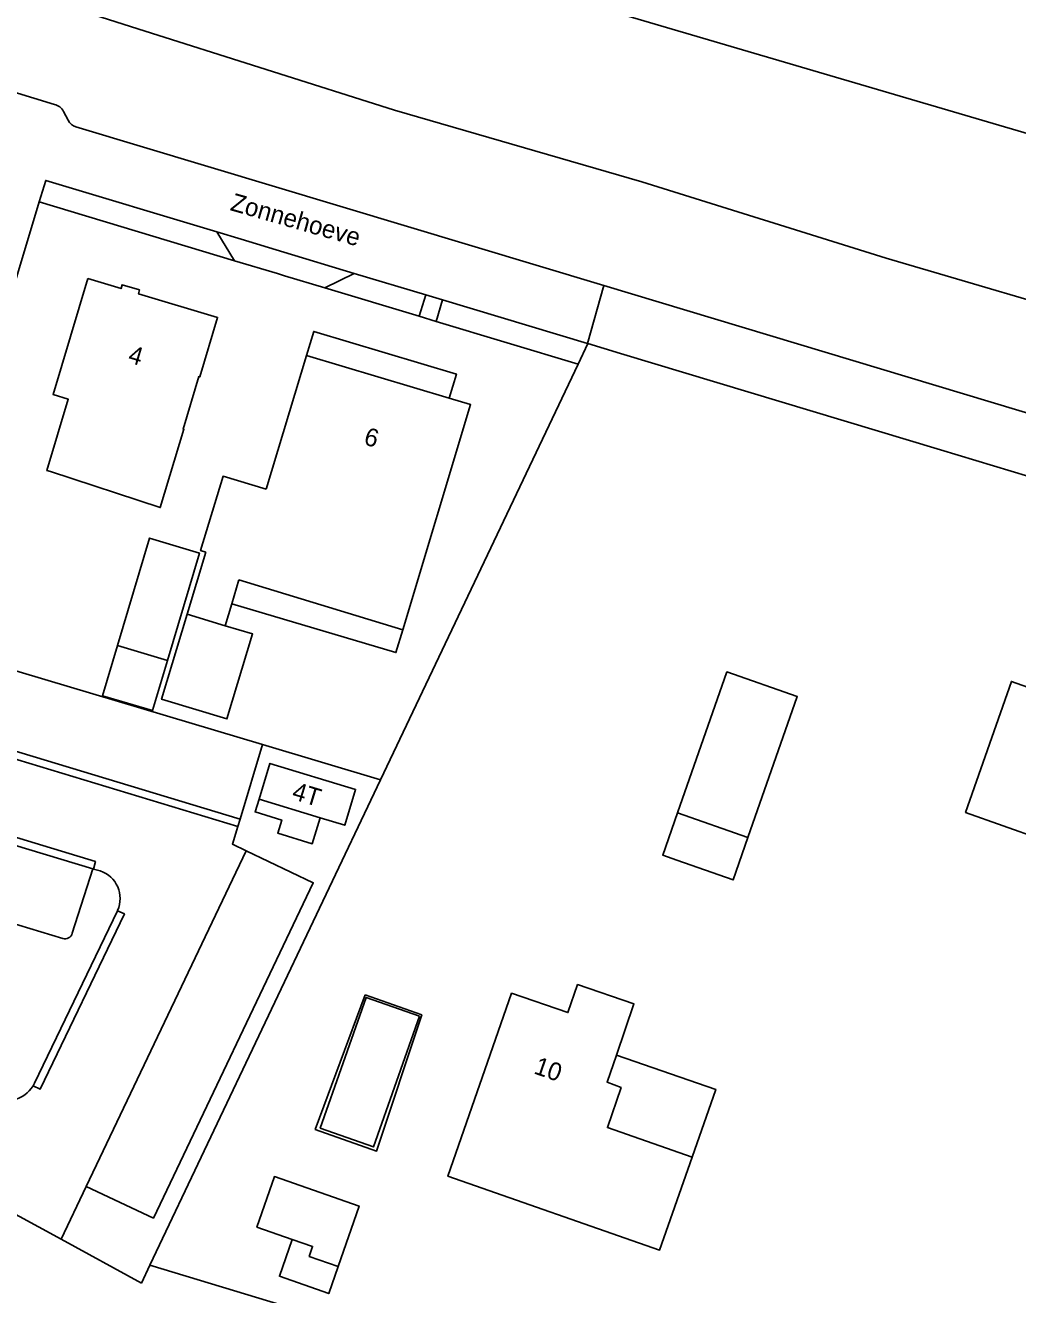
# Model space of a CAD drawing. Extents: x 194485 to 197793, y 468269 to 470822.
# Drawn here: x 197021.3 to 197087.8, y 468766.7 to 468851.6 of the extents above; entities that cross this region are included whole.
import ezdxf

# ---------------------------------------------------------------- set-up
doc = ezdxf.new("R2010")
doc.units = 0
for name, color, linetype in [('BGT grensvlak begroeid terreindeel', 7, 'Continuous'), ('BGT grensvlak gebouwinstallatie plus 1', 7, 'Continuous'), ('BGT grensvlak onbegroeid terreindeel', 7, 'Continuous'), ('BGT grensvlak onbegroeid terreindeel LR', 7, 'Continuous'), ('BGT grensvlak overig bouwwerk', 7, 'Continuous'), ('BGT grensvlak pand op maaiveld', 7, 'Continuous'), ('BGT grensvlak wegdeel', 7, 'Continuous'), ('BGT tekst huisnummerreeks', 7, 'Continuous'), ('BGT tekst openbare ruimte label weg', 7, 'Continuous')]:
    doc.layers.add(name, color=color, linetype=linetype)

msp = doc.modelspace()

# ---------------------------------------------------------------- linework, layer by layer
at = {"layer": 'BGT grensvlak begroeid terreindeel'}
msp.add_line((197101.648, 468840.52), (197000.699, 468870.202), dxfattribs=at)
msp.add_lwpolyline([(197101.648, 468840.52), (197100.673, 468836.305), (197099.021, 468831.834), (197096.569, 468830.815), (197094.666, 468831.448), (197079.006, 468836.044), (197062.639, 468841.166), (197046.068, 468845.957), (197028.877, 468851.394), (197014.756, 468855.918), (196999.005, 468860.733), (196997.85, 468864.271), (196998.348, 468865.682)], dxfattribs=at)
at = {"layer": 'BGT grensvlak gebouwinstallatie plus 1'}
for points in [[(197040.188, 468829.533), (197040.674, 468831.143), (197050.227, 468828.292), (197049.74, 468826.679)], [(197035.17, 468812.906), (197046.171, 468809.644), (197046.632, 468811.175)], [(197034.73, 468811.447), (197036.566, 468810.893), (197034.848, 468805.201), (197030.471, 468806.522), (197032.188, 468812.214)], [(197030.864, 468809.122), (197029.862, 468805.76), (197026.527, 468806.754), (197027.528, 468810.116)], [(197065.038, 468798.915), (197064.046, 468796.083), (197064.989, 468795.753)], [(197069.756, 468797.262), (197068.764, 468794.43), (197064.989, 468795.753)], [(197044.104, 468786.731), (197047.905, 468785.389), (197044.883, 468776.273), (197040.773, 468777.72), (197044.104, 468786.731)], [(197060.945, 468782.704), (197067.604, 468780.399), (197066.03, 468775.861), (197066.011, 468775.867)], [(197042.299, 468768.551), (197043.703, 468772.594), (197038.038, 468774.57), (197036.863, 468771.188), (197039.224, 468770.365)]]:
    msp.add_lwpolyline(points, dxfattribs=at)
at = {"layer": 'BGT grensvlak onbegroeid terreindeel'}
for p, q in [((197022.282, 468839.812), (197035.364, 468835.879)), ((197041.418, 468834.059), (197047.735, 468832.16)), ((197048.871, 468831.818), (197058.384, 468828.958)), ((197059.037, 468830.331), (197058.384, 468828.958)), ((197037.244, 468803.493), (197045.151, 468801.135)), ((197045.151, 468801.135), (197029.693, 468768.633)), ((197023.744, 468770.377), (197029.123, 468767.434)), ((197029.693, 468768.633), (197029.123, 468767.434))]:
    msp.add_line(p, q, dxfattribs=at)
at = {"layer": 'BGT grensvlak onbegroeid terreindeel LR'}
for p, q in [((197058.384, 468828.958), (197045.151, 468801.135)), ((197029.693, 468768.633), (197068.407, 468756.962))]:
    msp.add_line(p, q, dxfattribs=at)
at = {"layer": 'BGT grensvlak overig bouwwerk'}
msp.add_lwpolyline([(197047.759, 468785.309), (197044.679, 468776.556), (197041.108, 468777.813), (197044.188, 468786.566), (197047.759, 468785.309)], dxfattribs=at)
at = {"layer": 'BGT grensvlak pand op maaiveld'}
for p, q in [((197037.486, 468820.579), (197040.188, 468829.533)), ((197040.188, 468829.533), (197049.74, 468826.679)), ((197033.441, 468816.364), (197032.188, 468812.214)), ((197035.17, 468812.906), (197035.659, 468814.526)), ((197046.632, 468811.175), (197035.659, 468814.526)), ((197034.73, 468811.447), (197035.17, 468812.906)), ((197032.188, 468812.214), (197034.73, 468811.447)), ((197030.864, 468809.122), (197027.528, 468810.116)), ((197037.001, 468799.827), (197041.094, 468798.583)), ((197065.038, 468798.915), (197069.756, 468797.262))]:
    msp.add_line(p, q, dxfattribs=at)
for points in [[(197025.534, 468834.685), (197027.757, 468834.02), (197027.829, 468834.272), (197028.989, 468833.924), (197028.918, 468833.674), (197034.224, 468832.088), (197033.027, 468828.106), (197032.962, 468828.12), (197031.915, 468824.613), (197031.971, 468824.596), (197030.388, 468819.353), (197023.034, 468821.76), (197022.792, 468821.827), (197024.219, 468826.602), (197023.21, 468826.92), (197025.534, 468834.685)], [(197049.74, 468826.679), (197051.174, 468826.251), (197046.632, 468811.175)], [(197037.486, 468820.579), (197034.593, 468821.452), (197033.089, 468816.47), (197033.441, 468816.364)], [(197027.528, 468810.116), (197029.671, 468817.307), (197033.007, 468816.313), (197030.864, 468809.122)], [(197069.756, 468797.262), (197073.063, 468806.699), (197068.344, 468808.352), (197065.038, 468798.915)], [(197091.903, 468796.268), (197084.333, 468798.945), (197087.405, 468807.712), (197091.392, 468806.301), (197091.541, 468806.722), (197095.116, 468805.455), (197094.968, 468805.036)], [(197041.094, 468798.583), (197042.741, 468798.083), (197043.47, 468800.484), (197037.731, 468802.228), (197037.001, 468799.827)], [(197066.011, 468775.867), (197063.838, 468769.644), (197049.662, 468774.588), (197053.919, 468786.846), (197057.692, 468785.542), (197058.348, 468787.419), (197062.116, 468786.133), (197060.945, 468782.704)], [(197060.945, 468782.704), (197060.323, 468780.882), (197061.259, 468780.53), (197060.342, 468777.844), (197066.011, 468775.867)], [(197042.299, 468768.551), (197041.669, 468766.737), (197038.364, 468767.89), (197039.224, 468770.365)], [(197039.224, 468770.365), (197040.593, 468769.887), (197040.363, 468769.226), (197042.299, 468768.551)]]:
    msp.add_lwpolyline(points, dxfattribs=at)
at = {"layer": 'BGT grensvlak wegdeel'}
for p, q in [((197019.177, 468847.602), (197023.303, 468846.348)), ((197023.911, 468845.876), (197024.219, 468845.286)), ((197024.731, 468844.842), (197060.11, 468834.226)), ((197022.282, 468839.812), (197013.46, 468810.586)), ((197035.796, 468837.318), (197034.166, 468837.808)), ((197034.166, 468837.808), (197035.364, 468835.879)), ((197038.669, 468836.454), (197035.796, 468837.318)), ((197043.386, 468835.036), (197038.669, 468836.454)), ((197035.364, 468835.879), (197038.237, 468835.016)), ((197041.418, 468834.059), (197043.386, 468835.036)), ((197048.168, 468833.598), (197043.386, 468835.036)), ((197060.11, 468834.226), (197059.009, 468830.339)), ((197060.11, 468834.226), (197108.308, 468819.706)), ((197047.735, 468832.16), (197048.168, 468833.598)), ((197049.304, 468833.257), (197048.168, 468833.598)), ((197048.871, 468831.818), (197049.304, 468833.257)), ((197059.009, 468830.339), (197049.304, 468833.257)), ((197047.735, 468832.16), (197048.871, 468831.818)), ((197059.009, 468830.339), (197059.037, 468830.331)), ((197059.037, 468830.331), (197061.228, 468829.67)), ((197061.228, 468829.67), (197082.646, 468823.218)), ((197082.646, 468823.218), (197107.143, 468815.838)), ((197018.051, 468809.217), (197037.244, 468803.493)), ((197016.558, 468804.306), (197035.729, 468798.49)), ((197035.729, 468798.49), (197037.244, 468803.493)), ((197025.863, 468795.168), (197011.473, 468799.507)), ((197035.584, 468798.011), (197035.729, 468798.49)), ((197025.433, 468773.905), (197036.151, 468796.379)), ((197024.495, 468790.858), (197025.863, 468795.168)), ((197025.863, 468795.168), (197025.906, 468795.156)), ((197025.906, 468795.156), (197026.371, 468795.025)), ((197010.502, 468794.549), (197023.849, 468790.51)), ((197027.517, 468792.364), (197021.964, 468780.823)), ((197027.529, 468792.39), (197027.517, 468792.364)), ((197023.744, 468770.377), (197002.481, 468781.972)), ((197025.433, 468773.905), (197023.744, 468770.377))]:
    msp.add_line(p, q, dxfattribs=at)
for points in [[(197034.166, 468837.808), (197022.716, 468841.251), (197022.282, 468839.812)], [(197038.237, 468835.016), (197038.704, 468834.875), (197041.418, 468834.059)], [(197035.584, 468798.011), (197016.411, 468803.814), (197016.558, 468804.306)], [(197025.906, 468795.156), (197026.046, 468795.656), (197011.62, 468800.035), (197011.465, 468799.509)], [(197037.001, 468799.827), (197036.743, 468798.978), (197038.521, 468798.437), (197038.253, 468797.557), (197040.569, 468796.853), (197041.094, 468798.583)], [(197036.151, 468796.379), (197035.224, 468796.822), (197035.584, 468798.011)], [(197036.151, 468796.379), (197040.636, 468794.236), (197029.933, 468771.792), (197025.433, 468773.905)], [(197021.864, 468780.639), (197022.347, 468780.425), (197022.352, 468780.423), (197027.984, 468792.148), (197027.517, 468792.364)]]:
    msp.add_lwpolyline(points, dxfattribs=at)
for centre, radius, start, end in [((197023.047, 468845.391), 0.991, 29.32109, 75.0334), ((197024.995, 468845.663), 0.863, 205.94357, 252.19359), ((197025.756, 468793.183), 1.942, 335.90857, 71.5394), ((197024.014, 468790.977), 0.496, 250.55526, 346.0674), ((197020.107, 468781.711), 2.059, 236.7871, 328.60674), ((197019.76, 468781.902), 2.454, 329.03157, 333.92219)]:
    msp.add_arc(centre, radius, start, end, dxfattribs=at)

# ---------------------------------------------------------------- texts
at = {"layer": 'BGT tekst huisnummerreeks'}
for s, rotation, p in [('4', 343.4, (197028.164, 468829.098)), ('6', 343.4, (197043.954, 468823.606)), ('4T', 343.1, (197039.142, 468799.86)), ('10', 340.9, (197055.348, 468781.486))]:
    msp.add_text(s, height=1.2, rotation=rotation, dxfattribs=at).set_placement(p)
at = {"layer": 'BGT tekst openbare ruimte label weg'}
msp.add_text('Zonnehoeve', height=1.2, rotation=344.1, dxfattribs=at).set_placement((197035.011, 468839.274))

doc.saveas('drawing.dxf')
